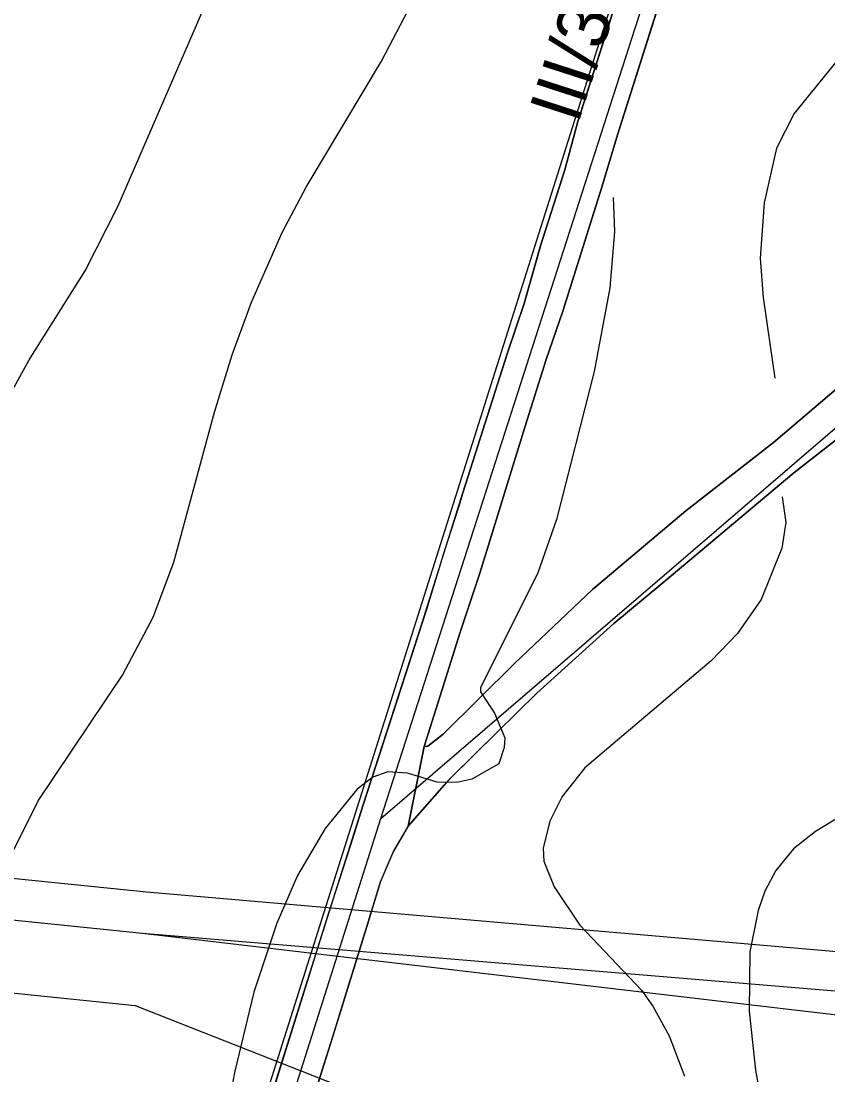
# Model space of a CAD drawing. Extents: x -662620 to -656370, y -1067090 to -1062990.
# Drawn here: x -658526.5 to -658292.9, y -1064517.4 to -1064212.1 of the extents above; entities that cross this region are included whole.
import ezdxf

# ---------------------------------------------------------------- set-up
doc = ezdxf.new("R2010")
doc.units = 0
for name, color, linetype in [('ELEK__VEDENÍ_VN_-_NADZEMNÍ', 7, 'Continuous'), ('ELEK__VEDENÍ_VVN_-_NADZEMNÍ', 7, 'Continuous'), ('Organizacni_opatreni_ochranne_zatravnení__protierozni_rozmistovani_plodin__osevni_postup__stridani_plodin', 7, 'Continuous'), ('ORNÁ_PŮDA_-_STÁVAJÍCÍ', 7, 'Continuous'), ('OSTATNÍ_PLOCHA_-_STÁVAJÍCÍ', 7, 'Continuous'), ('POPIS_SILNICE_II__A_III__TŘÍDY', 7, 'Continuous'), ('SILNICE_II__TŘÍDY_A_III__TŘÍDY', 7, 'Continuous'), ('VRSTEVNICE_ZDŮRAZNĚNÁ', 7, 'Continuous'), ('VRSTEVNICE_ZÁKLADNÍ', 7, 'Continuous')]:
    doc.layers.add(name, color=color, linetype=linetype)

msp = doc.modelspace()

# ---------------------------------------------------------------- linework, layer by layer
at = {"layer": 'ELEK__VEDENÍ_VN_-_NADZEMNÍ'}
msp.add_lwpolyline([(-659202.89, -1064425.33), (-659202.87, -1064425.33), (-659123.42, -1064433.34), (-659039.17, -1064442.02), (-658964.38, -1064449.54), (-658883.91, -1064457.75), (-658803.31, -1064465.69), (-658730.05, -1064473.04), (-658656.44, -1064480.63), (-658574.39, -1064488.96), (-658493.4, -1064497.29), (-658425.62, -1064523.99), (-658343.49, -1064556.56), (-658326.71, -1064559.93)], dxfattribs=at)
at = {"layer": 'ELEK__VEDENÍ_VVN_-_NADZEMNÍ'}
for points in [[(-659218.08, -1064389.98), (-658852.47, -1064427.42), (-658490.13, -1064464.32), (-658238.99, -1064486.08)], [(-658491.32, -1064476.36), (-658853.78, -1064439.3), (-659212.59, -1064402.76)], [(-658259.89, -1064503.67), (-658491.32, -1064476.36)], [(-658251.28, -1064496.42), (-658491.32, -1064476.36)]]:
    msp.add_lwpolyline(points, dxfattribs=at)
at = {"layer": 'Organizacni_opatreni_ochranne_zatravnení__protierozni_rozmistovani_plodin__osevni_postup__stridani_plodin'}
msp.add_lwpolyline([(-658555.67, -1063917.69), (-658514.8, -1063868.65), (-658480.95, -1063806.62), (-658480.74, -1063804.9), (-658453.6, -1063813.6), (-658412.5, -1063825.9), (-658354.86, -1063841.27), (-658347.2, -1063843.5), (-658341.2, -1063865.2), (-658317.8, -1063987.8), (-658311.9, -1064051.2), (-658318.2, -1064087.2), (-658348.2, -1064183.7), (-658459.95, -1064537.13), (-658485.23, -1064620.2), (-658629, -1064520)], dxfattribs=at)
at = {"layer": 'ORNÁ_PŮDA_-_STÁVAJÍCÍ'}
for p, q in [((-658352.12, -1064199.46), (-658357.02, -1064215.49)), ((-658353.66, -1064244.7), (-658340.06, -1064201.68)), ((-658357.34, -1064216.51), (-658365.28, -1064241.17)), ((-658357.33, -1064216.49), (-658357.34, -1064216.51)), ((-658357.02, -1064215.49), (-658357.33, -1064216.49)), ((-658365.28, -1064241.17), (-658369.05, -1064255.13)), ((-658358.47, -1064260.47), (-658353.66, -1064244.7)), ((-658369.05, -1064255.13), (-658376.15, -1064277.51)), ((-658369.66, -1064296.12), (-658358.47, -1064260.47)), ((-658376.16, -1064277.54), (-658380.79, -1064293.86)), ((-658376.15, -1064277.51), (-658376.16, -1064277.54)), ((-658258.07, -1064291.06), (-658308.69, -1064334.13)), ((-658380.8, -1064293.89), (-658385.6, -1064308.18)), ((-658380.79, -1064293.86), (-658380.8, -1064293.89)), ((-658374.44, -1064310.16), (-658369.66, -1064296.12)), ((-658385.6, -1064308.18), (-658398.57, -1064348.73)), ((-658380.51, -1064329.44), (-658374.44, -1064310.16)), ((-658393.69, -1064372.04), (-658380.51, -1064329.44)), ((-658302.74, -1064342.96), (-658288.2, -1064331.51)), ((-658308.69, -1064334.13), (-658334.05, -1064353.98)), ((-658316.55, -1064354.57), (-658302.74, -1064342.96)), ((-658398.57, -1064348.73), (-658399.76, -1064352.56)), ((-658399.76, -1064352.56), (-658403.94, -1064365.77)), ((-658334.05, -1064353.98), (-658361.04, -1064376.72)), ((-658327.43, -1064363.73), (-658316.55, -1064354.57)), ((-658403.94, -1064365.77), (-658409.11, -1064382.52)), ((-658341.3, -1064375.32), (-658327.43, -1064363.73)), ((-658399.34, -1064389.13), (-658393.69, -1064372.04)), ((-658354.87, -1064386.57), (-658341.3, -1064375.32)), ((-658361.04, -1064376.72), (-658383.61, -1064398.23)), ((-658409.11, -1064382.52), (-658410.32, -1064386.41)), ((-658410.32, -1064386.41), (-658415.27, -1064401.66)), ((-658377.12, -1064406.78), (-658354.87, -1064386.57)), ((-658404.64, -1064406.04), (-658399.34, -1064389.13)), ((-658383.61, -1064398.23), (-658404.31, -1064418.63)), ((-658415.27, -1064401.66), (-658427.44, -1064439.15)), ((-658409.76, -1064422.24), (-658404.64, -1064406.04)), ((-658388.53, -1064417.98), (-658377.12, -1064406.78)), ((-658401.64, -1064430.91), (-658388.53, -1064417.98)), ((-658404.31, -1064418.63), (-658408.73, -1064422.18)), ((-658408.73, -1064422.18), (-658409.76, -1064422.24)), ((-658413.23, -1064443.95), (-658403.89, -1064433.32)), ((-658403.89, -1064433.32), (-658402.65, -1064431.97)), ((-658402.65, -1064431.97), (-658401.64, -1064430.91)), ((-658427.44, -1064439.15), (-658431.14, -1064450.81)), ((-658418.64, -1064452.6), (-658414.44, -1064445.39)), ((-658414.44, -1064445.39), (-658413.23, -1064443.95)), ((-658431.14, -1064450.81), (-658437.52, -1064470.82)), ((-658422.39, -1064461.42), (-658418.64, -1064452.6)), ((-658426.39, -1064474.37), (-658422.39, -1064461.42)), ((-658437.52, -1064470.82), (-658441.09, -1064482.22)), ((-658432.74, -1064494.91), (-658426.39, -1064474.37)), ((-658441.09, -1064482.22), (-658443.47, -1064489.71)), ((-658443.47, -1064489.71), (-658455.1, -1064526.94)), ((-658436.11, -1064505.92), (-658432.74, -1064494.91)), ((-658436.82, -1064508.07), (-658436.11, -1064505.92)), ((-658446.84, -1064539.77), (-658436.82, -1064508.07))]:
    msp.add_line(p, q, dxfattribs=at)
for points in [[(-658352.12, -1064199.46), (-658357.02, -1064215.49), (-658357.33, -1064216.49), (-658357.34, -1064216.51), (-658365.28, -1064241.17), (-658369.05, -1064255.13), (-658376.15, -1064277.51), (-658376.16, -1064277.54), (-658380.79, -1064293.86), (-658380.8, -1064293.89), (-658385.6, -1064308.18), (-658398.57, -1064348.73), (-658399.76, -1064352.56), (-658403.94, -1064365.77), (-658409.11, -1064382.52), (-658410.32, -1064386.41), (-658415.27, -1064401.66), (-658427.44, -1064439.15), (-658431.14, -1064450.81), (-658437.52, -1064470.82), (-658441.09, -1064482.22), (-658443.47, -1064489.71), (-658455.1, -1064526.94)], [(-658153.26, -1064203.67), (-658194.64, -1064237.63), (-658205.21, -1064246), (-658219.29, -1064258.73), (-658232.34, -1064269.43), (-658258.07, -1064291.06), (-658308.69, -1064334.13), (-658334.05, -1064353.98), (-658361.04, -1064376.72), (-658383.61, -1064398.23), (-658404.31, -1064418.63), (-658408.73, -1064422.18), (-658409.76, -1064422.24), (-658404.64, -1064406.04), (-658399.34, -1064389.13), (-658393.69, -1064372.04), (-658380.51, -1064329.44), (-658374.44, -1064310.16), (-658369.66, -1064296.12), (-658358.47, -1064260.47), (-658353.66, -1064244.7), (-658340.06, -1064201.68)], [(-658446.84, -1064539.77), (-658436.82, -1064508.07), (-658436.11, -1064505.92), (-658432.74, -1064494.91), (-658426.39, -1064474.37), (-658422.39, -1064461.42), (-658418.64, -1064452.6), (-658414.44, -1064445.39), (-658413.23, -1064443.95), (-658403.89, -1064433.32), (-658402.65, -1064431.97), (-658401.64, -1064430.91), (-658388.53, -1064417.98), (-658377.12, -1064406.78), (-658354.87, -1064386.57), (-658341.3, -1064375.32), (-658327.43, -1064363.73), (-658316.55, -1064354.57), (-658302.74, -1064342.96), (-658288.2, -1064331.51)]]:
    msp.add_lwpolyline(points, dxfattribs=at)
at = {"layer": 'OSTATNÍ_PLOCHA_-_STÁVAJÍCÍ'}
for p, q in [((-658357.33, -1064216.49), (-658343.56, -1064172.31)), ((-658340.06, -1064201.68), (-658353.66, -1064244.7)), ((-658365.28, -1064241.17), (-658357.33, -1064216.49)), ((-658369.05, -1064255.13), (-658365.28, -1064241.17)), ((-658353.66, -1064244.7), (-658358.47, -1064260.47)), ((-658376.15, -1064277.51), (-658369.05, -1064255.13)), ((-658358.47, -1064260.47), (-658369.66, -1064296.12)), ((-658380.79, -1064293.86), (-658376.15, -1064277.51)), ((-658308.69, -1064334.13), (-658258.07, -1064291.06)), ((-658308.69, -1064334.13), (-658258.07, -1064291.06)), ((-658385.6, -1064308.18), (-658380.79, -1064293.86)), ((-658369.66, -1064296.12), (-658374.44, -1064310.16)), ((-658398.57, -1064348.73), (-658385.6, -1064308.18)), ((-658374.44, -1064310.16), (-658380.51, -1064329.44)), ((-658380.51, -1064329.44), (-658393.69, -1064372.04)), ((-658288.21, -1064331.51), (-658302.74, -1064342.96)), ((-658288.21, -1064331.51), (-658302.74, -1064342.96)), ((-658334.05, -1064353.98), (-658308.69, -1064334.13)), ((-658334.05, -1064353.98), (-658308.69, -1064334.13)), ((-658302.74, -1064342.96), (-658327.43, -1064363.72)), ((-658302.74, -1064342.96), (-658327.43, -1064363.72)), ((-658410.32, -1064386.41), (-658398.57, -1064348.73)), ((-658361.04, -1064376.72), (-658334.05, -1064353.98)), ((-658361.04, -1064376.72), (-658334.05, -1064353.98)), ((-658327.43, -1064363.72), (-658341.3, -1064375.31)), ((-658327.43, -1064363.72), (-658341.3, -1064375.31)), ((-658393.69, -1064372.04), (-658399.34, -1064389.13)), ((-658341.3, -1064375.31), (-658354.88, -1064386.56)), ((-658341.3, -1064375.31), (-658354.88, -1064386.56)), ((-658383.61, -1064398.23), (-658361.04, -1064376.72)), ((-658383.61, -1064398.23), (-658361.04, -1064376.72)), ((-658427.44, -1064439.15), (-658410.32, -1064386.41)), ((-658354.88, -1064386.56), (-658377.13, -1064406.77)), ((-658354.88, -1064386.56), (-658377.13, -1064406.77)), ((-658399.34, -1064389.13), (-658404.64, -1064406.04)), ((-658404.31, -1064418.63), (-658383.61, -1064398.23)), ((-658404.31, -1064418.63), (-658383.61, -1064398.23)), ((-658404.64, -1064406.04), (-658409.76, -1064422.24)), ((-658377.13, -1064406.77), (-658388.54, -1064417.97)), ((-658377.13, -1064406.77), (-658388.54, -1064417.97)), ((-658388.54, -1064417.97), (-658402.66, -1064431.92)), ((-658388.54, -1064417.97), (-658402.66, -1064431.92)), ((-658408.73, -1064422.18), (-658404.31, -1064418.63)), ((-658408.73, -1064422.18), (-658404.31, -1064418.63)), ((-658414.45, -1064445.34), (-658409.76, -1064422.24)), ((-658414.45, -1064445.34), (-658409.76, -1064422.24)), ((-658409.76, -1064422.24), (-658414.45, -1064445.34)), ((-658409.76, -1064422.24), (-658408.73, -1064422.18)), ((-658409.76, -1064422.24), (-658408.73, -1064422.18)), ((-658402.66, -1064431.92), (-658414.45, -1064445.34)), ((-658402.66, -1064431.92), (-658414.45, -1064445.34)), ((-658443.47, -1064489.71), (-658427.44, -1064439.15)), ((-658414.45, -1064445.34), (-658418.65, -1064452.56)), ((-658418.65, -1064452.56), (-658422.4, -1064461.37)), ((-658422.4, -1064461.37), (-658426.4, -1064474.33)), ((-658426.4, -1064474.33), (-658436.13, -1064505.88)), ((-658455.1, -1064526.94), (-658443.47, -1064489.71)), ((-658436.13, -1064505.88), (-658457.77, -1064574.39))]:
    msp.add_line(p, q, dxfattribs=at)
for points in [[(-658455.1, -1064526.94), (-658443.47, -1064489.71), (-658427.44, -1064439.15), (-658410.32, -1064386.41), (-658398.57, -1064348.73), (-658385.6, -1064308.18), (-658380.79, -1064293.86), (-658376.15, -1064277.51), (-658369.05, -1064255.13), (-658365.28, -1064241.17), (-658357.33, -1064216.49), (-658343.56, -1064172.31), (-658329.74, -1064130.21), (-658318.41, -1064094.35), (-658312.75, -1064074.5), (-658310.69, -1064063.92), (-658309.73, -1064051.33), (-658310.07, -1064030.86), (-658310.55, -1064020.86), (-658311.76, -1064011.76), (-658313.68, -1063999.42)], [(-658455.1, -1064526.94), (-658443.47, -1064489.71), (-658427.44, -1064439.15), (-658410.32, -1064386.41), (-658398.57, -1064348.73), (-658385.6, -1064308.18), (-658380.79, -1064293.86), (-658376.15, -1064277.51), (-658369.05, -1064255.13), (-658365.28, -1064241.17), (-658357.33, -1064216.49), (-658343.56, -1064172.31), (-658329.74, -1064130.21), (-658318.41, -1064094.35), (-658312.75, -1064074.5), (-658310.69, -1064063.92), (-658309.73, -1064051.33), (-658310.07, -1064030.86), (-658310.55, -1064020.86), (-658311.76, -1064011.76), (-658313.68, -1063999.42)], [(-658340.06, -1064201.68), (-658353.66, -1064244.7), (-658358.47, -1064260.47), (-658369.66, -1064296.12), (-658374.44, -1064310.16), (-658380.51, -1064329.44), (-658393.69, -1064372.04), (-658399.34, -1064389.13), (-658404.64, -1064406.04), (-658409.76, -1064422.24), (-658414.45, -1064445.34), (-658418.65, -1064452.56), (-658422.4, -1064461.37), (-658426.4, -1064474.33), (-658436.13, -1064505.88), (-658457.77, -1064574.39)], [(-658340.06, -1064201.68), (-658353.66, -1064244.7), (-658358.47, -1064260.47), (-658369.66, -1064296.12), (-658374.44, -1064310.16), (-658380.51, -1064329.44), (-658393.69, -1064372.04), (-658399.34, -1064389.13), (-658404.64, -1064406.04), (-658409.76, -1064422.24), (-658414.45, -1064445.34), (-658418.65, -1064452.56), (-658422.4, -1064461.37), (-658426.4, -1064474.33), (-658436.13, -1064505.88), (-658457.77, -1064574.39)], [(-658288.21, -1064331.51), (-658302.74, -1064342.96), (-658327.43, -1064363.72), (-658341.3, -1064375.31), (-658354.88, -1064386.56), (-658377.13, -1064406.77), (-658388.54, -1064417.97), (-658402.66, -1064431.92), (-658414.45, -1064445.34), (-658409.76, -1064422.24), (-658408.73, -1064422.18), (-658404.31, -1064418.63), (-658383.61, -1064398.23), (-658361.04, -1064376.72), (-658334.05, -1064353.98), (-658308.69, -1064334.13), (-658258.07, -1064291.06)], [(-658288.21, -1064331.51), (-658302.74, -1064342.96), (-658327.43, -1064363.72), (-658341.3, -1064375.31), (-658354.88, -1064386.56), (-658377.13, -1064406.77), (-658388.54, -1064417.97), (-658402.66, -1064431.92), (-658414.45, -1064445.34), (-658409.76, -1064422.24), (-658408.73, -1064422.18), (-658404.31, -1064418.63), (-658383.61, -1064398.23), (-658361.04, -1064376.72), (-658334.05, -1064353.98), (-658308.69, -1064334.13), (-658258.07, -1064291.06)]]:
    msp.add_lwpolyline(points, dxfattribs=at)
at = {"layer": 'SILNICE_II__TŘÍDY_A_III__TŘÍDY'}
for points in [[(-658537.53, -1064703.19), (-658510.68, -1064674.03), (-658492.63, -1064651.35), (-658479.67, -1064624.04), (-658422.27, -1064443.06), (-658078.82, -1064147.74), (-657816.84, -1063964.45), (-657793.69, -1063952.41), (-657766.85, -1063952.41), (-657741.85, -1063962.6), (-657697.42, -1063980.18), (-657462.28, -1064072.76), (-657438.21, -1064078.31), (-657414.14, -1064070.91), (-657395.63, -1064057.95), (-657315.13, -1063796.42)], [(-658422.27, -1064443.06), (-658307.38, -1064085.64), (-658298.44, -1064021.1)]]:
    msp.add_lwpolyline(points, dxfattribs=at)
at = {"layer": 'VRSTEVNICE_ZDŮRAZNĚNÁ'}
for points in [[(-658182.89, -1063996.31), (-658191.33, -1064022.33), (-658196.33, -1064033.48), (-658215.05, -1064065.92), (-658216.63, -1064067.49), (-658229.06, -1064067.92), (-658232.49, -1064072.64), (-658234.49, -1064080.07), (-658236.78, -1064094.94), (-658247.07, -1064134.39), (-658252.22, -1064158.4), (-658256.08, -1064170.41), (-658263.36, -1064186.42), (-658270.08, -1064197.28), (-658278.23, -1064208.71), (-658302.67, -1064238.87), (-658307.82, -1064248.88), (-658311.39, -1064264.74), (-658312.53, -1064280.75), (-658311.68, -1064292.19), (-658308.25, -1064315.48)], [(-658306.1, -1064349.93), (-658305.1, -1064357.36), (-658306.25, -1064364.8), (-658312.25, -1064379.66), (-658319.11, -1064389.52), (-658326.69, -1064397.38), (-658363.28, -1064428.4), (-658369.85, -1064436.69), (-658373.42, -1064443.84), (-658375.28, -1064451.7), (-658375.14, -1064455.41), (-658372.14, -1064462.85), (-658364.71, -1064474), (-658346.84, -1064492.86), (-658343.55, -1064497.44), (-658338.83, -1064506.01), (-658334.4, -1064517.73)]]:
    msp.add_lwpolyline(points, dxfattribs=at)
at = {"layer": 'VRSTEVNICE_ZÁKLADNÍ'}
for points in [[(-658544.94, -1064347.93), (-658524.08, -1064310.19), (-658507.92, -1064284.47), (-658498.35, -1064265.6), (-658471.62, -1064203.85), (-658464.9, -1064186.7), (-658455.75, -1064155.83), (-658450.04, -1064131.81), (-658448.46, -1064121.52), (-658447.03, -1064099.23), (-658447.46, -1064079.5), (-658448.61, -1064065.78), (-658451.75, -1064046.34), (-658456.9, -1064031.48), (-658464.61, -1064017.61), (-658471.48, -1064010.18), (-658494.49, -1063990.6), (-658515.5, -1063974.16), (-658534.8, -1063957.01)], [(-658544.94, -1064347.93), (-658524.08, -1064310.19), (-658507.92, -1064284.47), (-658498.35, -1064265.6), (-658471.62, -1064203.85), (-658464.9, -1064186.7), (-658455.75, -1064155.83), (-658450.04, -1064131.81), (-658448.46, -1064121.52), (-658447.03, -1064099.23), (-658447.46, -1064079.5), (-658448.61, -1064065.78), (-658451.75, -1064046.34), (-658456.9, -1064031.48), (-658464.61, -1064017.61), (-658471.48, -1064010.18), (-658494.49, -1063990.6), (-658515.5, -1063974.16), (-658534.8, -1063957.01)], [(-658532.36, -1064459.7), (-658521.5, -1064437.98), (-658497.06, -1064401.53), (-658488.2, -1064384.81), (-658482.2, -1064368.8), (-658470.47, -1064325.35), (-658465.33, -1064308.77), (-658459.76, -1064293.47), (-658450.89, -1064273.32), (-658443.89, -1064260.17), (-658422.16, -1064223.72), (-658408.87, -1064198.28), (-658385.72, -1064143.54), (-658375, -1064113.81), (-658367.42, -1064095.51), (-658360.7, -1064083.22), (-658342.41, -1064057.78), (-658335.98, -1064047.63), (-658333.4, -1064042.05), (-658330.4, -1064032.91), (-658325.4, -1064002.75)], [(-658532.36, -1064459.7), (-658521.5, -1064437.98), (-658497.06, -1064401.53), (-658488.2, -1064384.81), (-658482.2, -1064368.8), (-658470.47, -1064325.35), (-658465.33, -1064308.77), (-658459.76, -1064293.47), (-658450.89, -1064273.32), (-658443.89, -1064260.17), (-658422.16, -1064223.72), (-658408.87, -1064198.28), (-658385.72, -1064143.54), (-658375, -1064113.81), (-658367.42, -1064095.51), (-658360.7, -1064083.22), (-658342.41, -1064057.78), (-658335.98, -1064047.63), (-658333.4, -1064042.05), (-658330.4, -1064032.91), (-658325.4, -1064002.75)], [(-658355.08, -1064263.18), (-658354.69, -1064273.03), (-658355.99, -1064289.33), (-658360.56, -1064313.63), (-658371.42, -1064356.51), (-658377, -1064372.23), (-658393.43, -1064405.1), (-658393.43, -1064406.39), (-658389.43, -1064412.53), (-658386.43, -1064419.68), (-658386.57, -1064422.54), (-658388.15, -1064427.26), (-658396.01, -1064431.69), (-658400.3, -1064432.69), (-658406.01, -1064432.55), (-658414.59, -1064429.97), (-658420.31, -1064429.54), (-658424.59, -1064431.12), (-658429.17, -1064434.55), (-658438.46, -1064445.98), (-658446.46, -1064459.56), (-658452.47, -1064473.42), (-658459.04, -1064493.43), (-658464.61, -1064516.3), (-658469.33, -1064540.6)], [(-658355.08, -1064263.18), (-658354.69, -1064273.03), (-658355.99, -1064289.33), (-658360.56, -1064313.63), (-658371.42, -1064356.51), (-658377, -1064372.23), (-658393.43, -1064405.1), (-658393.43, -1064406.39), (-658389.43, -1064412.53), (-658386.43, -1064419.68), (-658386.57, -1064422.54), (-658388.15, -1064427.26), (-658396.01, -1064431.69), (-658400.3, -1064432.69), (-658406.01, -1064432.55), (-658414.59, -1064429.97), (-658420.31, -1064429.54), (-658424.59, -1064431.12), (-658429.17, -1064434.55), (-658438.46, -1064445.98), (-658446.46, -1064459.56), (-658452.47, -1064473.42), (-658459.04, -1064493.43), (-658464.61, -1064516.3), (-658469.33, -1064540.6)], [(-658272.97, -1064305.81), (-658269.23, -1064314.77), (-658267.51, -1064321.63), (-658262.22, -1064355.93), (-658258.65, -1064395.38), (-658259.22, -1064407.39), (-658260.79, -1064414.82), (-658265.22, -1064422.68), (-658271.37, -1064429.69), (-658280.8, -1064437.26), (-658296.53, -1064446.84), (-658302.82, -1064451.84), (-658307.96, -1064458.13), (-658311.11, -1064464.13), (-658313.11, -1064469.71), (-658315.54, -1064481.71), (-658315.68, -1064498.87), (-658313.82, -1064516.02), (-658308.68, -1064545.18)], [(-658272.97, -1064305.81), (-658269.23, -1064314.77), (-658267.51, -1064321.63), (-658262.22, -1064355.93), (-658258.65, -1064395.38), (-658259.22, -1064407.39), (-658260.79, -1064414.82), (-658265.22, -1064422.68), (-658271.37, -1064429.69), (-658280.8, -1064437.26), (-658296.53, -1064446.84), (-658302.82, -1064451.84), (-658307.96, -1064458.13), (-658311.11, -1064464.13), (-658313.11, -1064469.71), (-658315.54, -1064481.71), (-658315.68, -1064498.87), (-658313.82, -1064516.02), (-658308.68, -1064545.18)]]:
    msp.add_lwpolyline(points, dxfattribs=at)

# ---------------------------------------------------------------- texts
at = {"layer": 'POPIS_SILNICE_II__A_III__TŘÍDY'}
msp.add_text('III/34211', height=15, rotation=72, dxfattribs=at).set_placement((-658365.23, -1064242.15))

doc.saveas('drawing.dxf')
